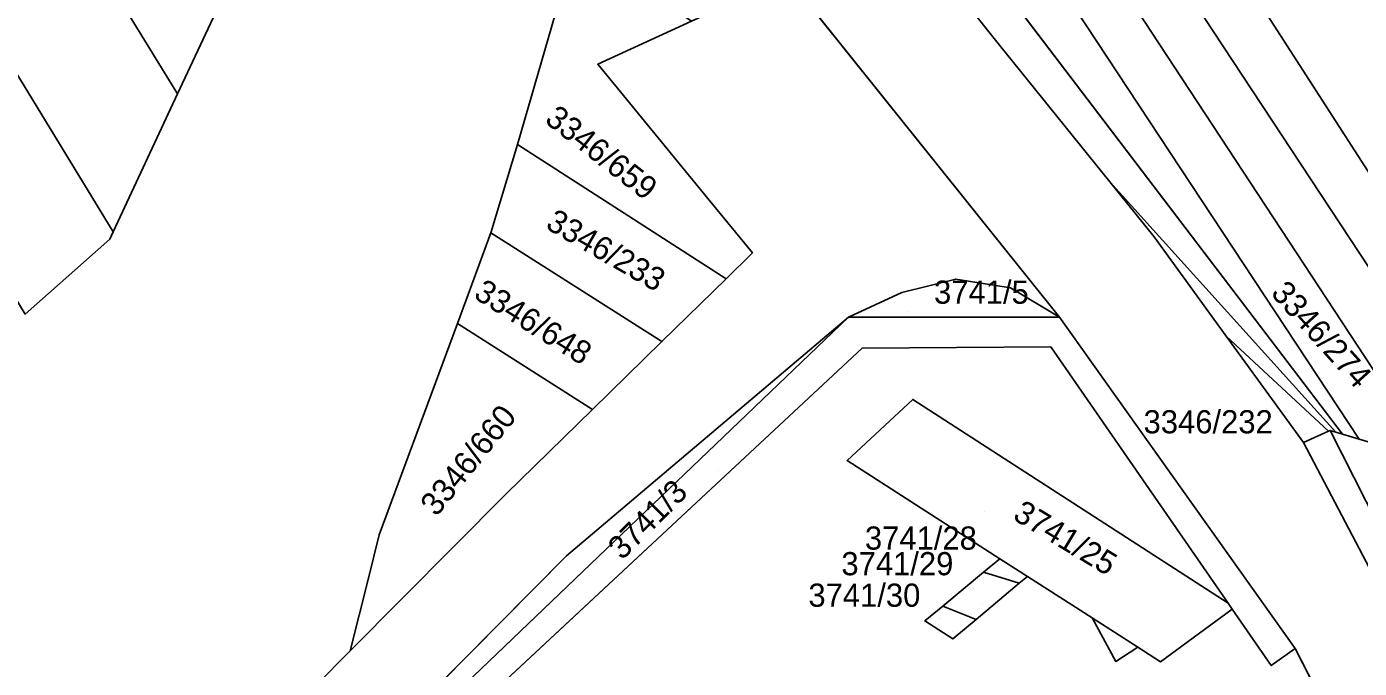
# Model space of a CAD drawing. Extents: x -262715 to -259381, y -1237238 to -1231182.
# Drawn here: x -261811.5 to -261696.4, y -1235064.3 to -1235008.9 of the extents above; entities that cross this region are included whole.
import ezdxf

# ---------------------------------------------------------------- set-up
doc = ezdxf.new("R2010")
doc.units = 0
for name, color, linetype in [('body_kn', 7, 'Continuous'), ('kladpar_druhypozemkov', 7, 'Continuous'), ('kladpar_hranice', 7, 'Continuous'), ('kladpar_parcelnecisla', 7, 'Continuous'), ('kladpar_plochy', 7, 'Continuous'), ('kladpar_sipky', 7, 'Continuous')]:
    doc.layers.add(name, color=color, linetype=linetype)

msp = doc.modelspace()

# ---------------------------------------------------------------- linework, layer by layer
at = {"layer": 'body_kn'}
for p, q in [((-261727.62, -1235010.39), (-261727.62, -1235010.39)), ((-261762.21, -1235012.19), (-261762.21, -1235012.19)), ((-261798.48, -1235014.75), (-261798.48, -1235014.75)), ((-261798.48, -1235014.75), (-261798.48, -1235014.75)), ((-261769.14, -1235019.12), (-261769.14, -1235019.12)), ((-261769.14, -1235019.12), (-261769.14, -1235019.12)), ((-261718, -1235022.35), (-261718, -1235022.35)), ((-261718, -1235022.35), (-261718, -1235022.35)), ((-261752.7, -1235023.79), (-261752.7, -1235023.79)), ((-261804.04, -1235026.65), (-261804.04, -1235026.65)), ((-261804.04, -1235026.65), (-261804.04, -1235026.65)), ((-261771.43, -1235026.74), (-261771.43, -1235026.74)), ((-261771.43, -1235026.74), (-261771.43, -1235026.74)), ((-261714.17, -1235027.1), (-261714.17, -1235027.1)), ((-261804.34, -1235027.3), (-261804.34, -1235027.3)), ((-261748.85, -1235028.48), (-261748.85, -1235028.48)), ((-261751.13, -1235030.71), (-261751.13, -1235030.71)), ((-261751.13, -1235030.71), (-261751.13, -1235030.71)), ((-261731.3, -1235030.74), (-261731.3, -1235030.74)), ((-261726.56, -1235031.49), (-261726.56, -1235031.49)), ((-261735.94, -1235031.91), (-261735.94, -1235031.91)), ((-261740.56, -1235034.02), (-261740.56, -1235034.02)), ((-261722.33, -1235034.02), (-261722.33, -1235034.02)), ((-261722.33, -1235034.02), (-261722.33, -1235034.02)), ((-261774.33, -1235034.57), (-261774.33, -1235034.57)), ((-261774.33, -1235034.57), (-261774.33, -1235034.57)), ((-261756.67, -1235036.14), (-261756.67, -1235036.14)), ((-261756.67, -1235036.14), (-261756.67, -1235036.14)), ((-261707.94, -1235035.67), (-261707.94, -1235035.67)), ((-261707.94, -1235035.67), (-261707.94, -1235035.67)), ((-261739.39, -1235036.7), (-261739.39, -1235036.7)), ((-261723.09, -1235036.59), (-261723.09, -1235036.59)), ((-261762.66, -1235042), (-261762.66, -1235042)), ((-261762.66, -1235042), (-261762.66, -1235042)), ((-261735.01, -1235041.13), (-261735.01, -1235041.13)), ((-261699.1, -1235043.86), (-261699.1, -1235043.86)), ((-261699.1, -1235043.86), (-261699.1, -1235043.86)), ((-261698.97, -1235043.8), (-261698.97, -1235043.8)), ((-261698.97, -1235043.8), (-261698.97, -1235043.8)), ((-261698.47, -1235043.95), (-261698.47, -1235043.95)), ((-261698.47, -1235043.95), (-261698.47, -1235043.95)), ((-261697.9, -1235044.12), (-261697.9, -1235044.12)), ((-261697.9, -1235044.12), (-261697.9, -1235044.12)), ((-261701.27, -1235044.85), (-261701.27, -1235044.85)), ((-261696.47, -1235044.55), (-261696.47, -1235044.55)), ((-261740.68, -1235046.41), (-261740.68, -1235046.41)), ((-261779.43, -1235048.38), (-261779.43, -1235048.38)), ((-261770.14, -1235049.32), (-261770.14, -1235049.32)), ((-261781.07, -1235052.81), (-261781.07, -1235052.81)), ((-261764.91, -1235054.64), (-261764.91, -1235054.64)), ((-261727.48, -1235054.89), (-261727.48, -1235054.89)), ((-261727.48, -1235054.89), (-261727.48, -1235054.89)), ((-261782.03, -1235056.67), (-261782.03, -1235056.67)), ((-261728.89, -1235056.05), (-261728.89, -1235056.05)), ((-261728.89, -1235056.05), (-261728.89, -1235056.05)), ((-261725.81, -1235056.99), (-261725.81, -1235056.99)), ((-261725.81, -1235056.99), (-261725.81, -1235056.99)), ((-261725.11, -1235056.41), (-261725.11, -1235056.41)), ((-261725.11, -1235056.41), (-261725.11, -1235056.41)), ((-261732.42, -1235058.98), (-261732.42, -1235058.98)), ((-261732.42, -1235058.98), (-261732.42, -1235058.98)), ((-261707.77, -1235058.73), (-261707.77, -1235058.73)), ((-261707.77, -1235058.73), (-261707.77, -1235058.73)), ((-261707.43, -1235059.23), (-261707.43, -1235059.23)), ((-261707.43, -1235059.23), (-261707.43, -1235059.23)), ((-261733.97, -1235060.25), (-261733.97, -1235060.25)), ((-261733.97, -1235060.25), (-261733.97, -1235060.25)), ((-261729.54, -1235060.13), (-261729.54, -1235060.13)), ((-261729.54, -1235060.13), (-261729.54, -1235060.13)), ((-261719.51, -1235060), (-261719.51, -1235060)), ((-261719.51, -1235060), (-261719.51, -1235060)), ((-261783.57, -1235062.83), (-261783.57, -1235062.83)), ((-261731.54, -1235061.8), (-261731.54, -1235061.8)), ((-261715.58, -1235062.53), (-261715.58, -1235062.53)), ((-261715.58, -1235062.53), (-261715.58, -1235062.53)), ((-261701.99, -1235062.63), (-261701.99, -1235062.63)), ((-261701.99, -1235062.63), (-261701.99, -1235062.63)), ((-261717.47, -1235063.77), (-261717.47, -1235063.77)), ((-261717.47, -1235063.77), (-261717.47, -1235063.77)), ((-261713.63, -1235063.78), (-261713.63, -1235063.78)), ((-261704.05, -1235064.11), (-261704.05, -1235064.11))]:
    msp.add_line(p, q, dxfattribs=at)
at = {"layer": 'kladpar_druhypozemkov'}
for p, q in [((-261760.51, -1235019.16), (-261760.51, -1235019.16)), ((-261759.78, -1235027.95), (-261759.78, -1235027.95)), ((-261735.39, -1235033.52), (-261735.39, -1235033.52)), ((-261765.36, -1235034.41), (-261765.36, -1235034.41)), ((-261705.42, -1235037.43), (-261705.42, -1235037.43)), ((-261773.04, -1235044), (-261773.04, -1235044)), ((-261700.99, -1235044.03), (-261700.99, -1235044.03)), ((-261751.81, -1235047.24), (-261751.81, -1235047.24)), ((-261728.81, -1235050.8), (-261728.81, -1235050.8)), ((-261726.95, -1235056.34), (-261726.95, -1235056.34)), ((-261728.97, -1235058.8), (-261728.97, -1235058.8)), ((-261731.57, -1235061.18), (-261731.57, -1235061.18)), ((-261717.82, -1235062.33), (-261717.82, -1235062.33))]:
    msp.add_line(p, q, dxfattribs=at)
at = {"layer": 'kladpar_hranice'}
for p, q in [((-261763.48, -1234957.99), (-261697.9, -1235044.12)), ((-261697.9, -1235044.12), (-261763.48, -1234957.99)), ((-261771.43, -1235026.74), (-261769.14, -1235019.12)), ((-261769.14, -1235019.12), (-261751.13, -1235030.71)), ((-261751.13, -1235030.71), (-261769.14, -1235019.12)), ((-261698.47, -1235043.95), (-261718, -1235022.35)), ((-261774.33, -1235034.57), (-261771.43, -1235026.74)), ((-261756.67, -1235036.14), (-261771.43, -1235026.74)), ((-261771.43, -1235026.74), (-261756.67, -1235036.14)), ((-261751.13, -1235030.71), (-261756.67, -1235036.14)), ((-261762.66, -1235042), (-261774.33, -1235034.57)), ((-261774.33, -1235034.57), (-261762.66, -1235042)), ((-261756.67, -1235036.14), (-261762.66, -1235042)), ((-261699.1, -1235043.86), (-261707.94, -1235035.67)), ((-261707.94, -1235035.67), (-261699.1, -1235043.86)), ((-261699.1, -1235043.86), (-261698.97, -1235043.8)), ((-261698.97, -1235043.8), (-261698.47, -1235043.95)), ((-261697.9, -1235044.12), (-261698.47, -1235043.95)), ((-261727.48, -1235054.89), (-261725.11, -1235056.41)), ((-261732.42, -1235058.98), (-261728.89, -1235056.05)), ((-261728.89, -1235056.05), (-261725.81, -1235056.99)), ((-261733.97, -1235060.25), (-261732.42, -1235058.98)), ((-261732.42, -1235058.98), (-261729.54, -1235060.13)), ((-261707.77, -1235058.73), (-261707.43, -1235059.23)), ((-261717.47, -1235063.77), (-261719.51, -1235060)), ((-261719.51, -1235060), (-261715.58, -1235062.53)), ((-261715.58, -1235062.53), (-261717.47, -1235063.77))]:
    msp.add_line(p, q, dxfattribs=at)
for points in [[(-261791.47, -1235000.16), (-261791.91, -1235000.68), (-261798.48, -1235014.75), (-261869.19, -1234899.8), (-261946.45, -1234774.18), (-261935.2, -1234768.94), (-261860.89, -1234888.81), (-261791.47, -1235000.16)], [(-261798.48, -1235014.75), (-261804.04, -1235026.65), (-261875.38, -1234909.66), (-261955.53, -1234778.41), (-261946.45, -1234774.18), (-261869.19, -1234899.8), (-261798.48, -1235014.75)], [(-261804.04, -1235026.65), (-261804.34, -1235027.3), (-261811.65, -1235033.76), (-261881.92, -1234918.11), (-261964.24, -1234782.54), (-261955.53, -1234778.41), (-261875.38, -1234909.66), (-261804.04, -1235026.65)], [(-261746.06, -1234943.3), (-261737.47, -1234935.63), (-261675.47, -1235033.88), (-261679.27, -1235038.77), (-261682.86, -1235041.38), (-261746.06, -1234943.3)], [(-261748.64, -1234949.27), (-261750.23, -1234947.03), (-261746.06, -1234943.3), (-261682.86, -1235041.38), (-261686.3, -1235043.87), (-261748.64, -1234949.27)], [(-261689.9, -1235046.5), (-261690.08, -1235046.44), (-261752.45, -1234951.51), (-261748.64, -1234949.27), (-261686.3, -1235043.87), (-261689.9, -1235046.5)], [(-261756.33, -1234953.79), (-261752.45, -1234951.51), (-261690.08, -1235046.44), (-261696.47, -1235044.55), (-261756.33, -1234953.79)], [(-261763.48, -1234957.99), (-261756.33, -1234953.79), (-261696.47, -1235044.55), (-261697.9, -1235044.12)], [(-261811.65, -1235033.76), (-261804.34, -1235027.3), (-261804.04, -1235026.65), (-261798.48, -1235014.75), (-261791.91, -1235000.68)], [(-261698.68, -1235069.1), (-261701.99, -1235062.63), (-261722.33, -1235034.02), (-261745.84, -1235004.69), (-261742.85, -1235003.32), (-261737.44, -1235000.83), (-261735.85, -1235000.1), (-261727.62, -1235010.39), (-261718, -1235022.35), (-261714.17, -1235027.1), (-261707.94, -1235035.67), (-261701.27, -1235044.85), (-261689.52, -1235067.21)], [(-261718, -1235022.35), (-261727.62, -1235010.39), (-261735.85, -1235000.1), (-261737.44, -1235000.83)], [(-261764.09, -1235001.72), (-261769.14, -1235019.12), (-261771.43, -1235026.74), (-261774.33, -1235034.57), (-261779.43, -1235048.38), (-261781.07, -1235052.81), (-261782.03, -1235056.67), (-261783.57, -1235062.83), (-261786.56, -1235065.84)], [(-261769.14, -1235019.12), (-261764.09, -1235001.72), (-261754.1, -1235008.47), (-261762.21, -1235012.19), (-261752.7, -1235023.79), (-261748.85, -1235028.48), (-261751.13, -1235030.71)], [(-261745.84, -1235004.69), (-261722.33, -1235034.02), (-261726.56, -1235031.49), (-261731.3, -1235030.74), (-261735.94, -1235031.91), (-261740.56, -1235034.02), (-261764.91, -1235054.64), (-261781.38, -1235071.26), (-261791.25, -1235084.98), (-261799.12, -1235103.14), (-261809.56, -1235170.45), (-261809.38, -1235189.3), (-261809.1, -1235208.26), (-261809.04, -1235212.19), (-261808.87, -1235235.34), (-261808.87, -1235249.2), (-261808.87, -1235251.66), (-261808.86, -1235259.56), (-261808.86, -1235268.55), (-261808.83, -1235319.09), (-261808.79, -1235325.24), (-261808.63, -1235346.39), (-261808.2, -1235359.05), (-261811.38, -1235385.76)], [(-261786.56, -1235065.84), (-261783.57, -1235062.83), (-261770.14, -1235049.32), (-261762.66, -1235042), (-261756.67, -1235036.14), (-261751.13, -1235030.71), (-261748.85, -1235028.48), (-261752.7, -1235023.79), (-261762.21, -1235012.19), (-261754.1, -1235008.47), (-261748.82, -1235006.05), (-261745.84, -1235004.69)], [(-261718, -1235022.35), (-261698.47, -1235043.95), (-261698.97, -1235043.8), (-261699.1, -1235043.86)], [(-261707.94, -1235035.67), (-261714.17, -1235027.1), (-261718, -1235022.35)], [(-261722.33, -1235034.02), (-261740.56, -1235034.02), (-261735.94, -1235031.91), (-261731.3, -1235030.74), (-261726.56, -1235031.49), (-261722.33, -1235034.02)], [(-261804.32, -1235171.19), (-261807.64, -1235172.28), (-261807.63, -1235172.89), (-261809.56, -1235170.45), (-261799.12, -1235103.14), (-261791.25, -1235084.98), (-261781.38, -1235071.26), (-261764.91, -1235054.64), (-261740.56, -1235034.02), (-261780.4, -1235072.16), (-261796.28, -1235104.28), (-261794.51, -1235105.08), (-261778.93, -1235073.53), (-261739.39, -1235036.7), (-261723.09, -1235036.59), (-261707.77, -1235058.73)], [(-261701.99, -1235062.63), (-261704.05, -1235064.11), (-261707.43, -1235059.23), (-261707.77, -1235058.73), (-261723.09, -1235036.59), (-261739.39, -1235036.7), (-261778.93, -1235073.53), (-261794.51, -1235105.08), (-261796.28, -1235104.28), (-261780.4, -1235072.16), (-261740.56, -1235034.02), (-261722.33, -1235034.02), (-261701.99, -1235062.63)], [(-261762.66, -1235042), (-261770.14, -1235049.32), (-261783.57, -1235062.83), (-261782.03, -1235056.67), (-261781.07, -1235052.81), (-261779.43, -1235048.38), (-261774.33, -1235034.57)], [(-261699.1, -1235043.86), (-261701.27, -1235044.85), (-261707.94, -1235035.67)], [(-261707.43, -1235059.23), (-261713.63, -1235063.78), (-261715.58, -1235062.53), (-261719.51, -1235060), (-261725.11, -1235056.41), (-261727.48, -1235054.89), (-261740.68, -1235046.41), (-261735.01, -1235041.13), (-261707.77, -1235058.73)], [(-261707.77, -1235058.73), (-261735.01, -1235041.13), (-261740.68, -1235046.41), (-261727.48, -1235054.89), (-261728.89, -1235056.05), (-261732.42, -1235058.98), (-261733.97, -1235060.25), (-261731.54, -1235061.8), (-261729.54, -1235060.13), (-261725.81, -1235056.99), (-261725.11, -1235056.41), (-261719.51, -1235060), (-261717.47, -1235063.77), (-261715.58, -1235062.53), (-261713.63, -1235063.78), (-261707.43, -1235059.23)], [(-261698.97, -1235043.8), (-261687.6, -1235066.24), (-261683.41, -1235076.85), (-261681.93, -1235076.53), (-261674.26, -1235074.08), (-261673.47, -1235077.36), (-261674.15, -1235077.54), (-261681.24, -1235079.42), (-261675.08, -1235098.65), (-261665.36, -1235139.54), (-261665.04, -1235143.19), (-261664.49, -1235149.46), (-261664.37, -1235150.79), (-261658.84, -1235172.08), (-261652.02, -1235170.43), (-261651.19, -1235173.25), (-261658.01, -1235175.26), (-261658.8, -1235176.18), (-261667.48, -1235151.5), (-261668.39, -1235140.75), (-261678.27, -1235099.69), (-261689.52, -1235067.21), (-261701.27, -1235044.85), (-261699.1, -1235043.86)], [(-261680.07, -1235049.42), (-261674.26, -1235074.08), (-261681.93, -1235076.53), (-261683.41, -1235076.85), (-261687.6, -1235066.24), (-261698.97, -1235043.8)], [(-261698.47, -1235043.95), (-261697.9, -1235044.12), (-261696.47, -1235044.55), (-261690.08, -1235046.44), (-261689.9, -1235046.5), (-261680.07, -1235049.42)], [(-261725.11, -1235056.41), (-261725.81, -1235056.99), (-261728.89, -1235056.05), (-261727.48, -1235054.89)], [(-261725.81, -1235056.99), (-261729.54, -1235060.13), (-261732.42, -1235058.98)], [(-261707.43, -1235059.23), (-261704.05, -1235064.11), (-261701.99, -1235062.63), (-261698.68, -1235069.1)], [(-261729.54, -1235060.13), (-261731.54, -1235061.8), (-261733.97, -1235060.25)]]:
    msp.add_lwpolyline(points, dxfattribs=at)
at = {"layer": 'kladpar_plochy'}
for p, q in [((-261745.84, -1235004.69), (-261722.33, -1235034.02)), ((-261762.21, -1235012.19), (-261754.1, -1235008.47)), ((-261752.7, -1235023.79), (-261762.21, -1235012.19)), ((-261748.85, -1235028.48), (-261752.7, -1235023.79)), ((-261751.13, -1235030.71), (-261748.85, -1235028.48)), ((-261756.67, -1235036.14), (-261751.13, -1235030.71)), ((-261731.3, -1235030.74), (-261735.94, -1235031.91)), ((-261726.56, -1235031.49), (-261731.3, -1235030.74)), ((-261722.33, -1235034.02), (-261726.56, -1235031.49)), ((-261735.94, -1235031.91), (-261740.56, -1235034.02)), ((-261740.56, -1235034.02), (-261780.4, -1235072.16)), ((-261740.56, -1235034.02), (-261764.91, -1235054.64)), ((-261764.91, -1235054.64), (-261740.56, -1235034.02)), ((-261762.66, -1235042), (-261756.67, -1235036.14)), ((-261778.93, -1235073.53), (-261739.39, -1235036.7)), ((-261739.39, -1235036.7), (-261723.09, -1235036.59)), ((-261723.09, -1235036.59), (-261707.77, -1235058.73)), ((-261770.14, -1235049.32), (-261762.66, -1235042)), ((-261735.01, -1235041.13), (-261740.68, -1235046.41)), ((-261707.77, -1235058.73), (-261735.01, -1235041.13)), ((-261740.68, -1235046.41), (-261727.48, -1235054.89)), ((-261783.57, -1235062.83), (-261770.14, -1235049.32)), ((-261764.91, -1235054.64), (-261781.38, -1235071.26)), ((-261781.38, -1235071.26), (-261764.91, -1235054.64)), ((-261727.48, -1235054.89), (-261728.89, -1235056.05)), ((-261728.89, -1235056.05), (-261732.42, -1235058.98)), ((-261729.54, -1235060.13), (-261725.81, -1235056.99)), ((-261725.81, -1235056.99), (-261725.11, -1235056.41)), ((-261725.11, -1235056.41), (-261719.51, -1235060)), ((-261732.42, -1235058.98), (-261733.97, -1235060.25)), ((-261713.63, -1235063.78), (-261707.43, -1235059.23)), ((-261707.43, -1235059.23), (-261704.05, -1235064.11)), ((-261733.97, -1235060.25), (-261731.54, -1235061.8)), ((-261731.54, -1235061.8), (-261729.54, -1235060.13)), ((-261719.51, -1235060), (-261717.47, -1235063.77)), ((-261786.56, -1235065.84), (-261783.57, -1235062.83)), ((-261717.47, -1235063.77), (-261715.58, -1235062.53)), ((-261715.58, -1235062.53), (-261713.63, -1235063.78)), ((-261704.05, -1235064.11), (-261701.99, -1235062.63)), ((-261701.99, -1235062.63), (-261698.68, -1235069.1))]:
    msp.add_line(p, q, dxfattribs=at)
for points in [[(-261791.47, -1235000.16), (-261791.91, -1235000.68), (-261798.48, -1235014.75), (-261869.19, -1234899.8), (-261946.45, -1234774.18), (-261935.2, -1234768.94), (-261860.89, -1234888.81)], [(-261798.48, -1235014.75), (-261804.04, -1235026.65), (-261875.38, -1234909.66), (-261955.53, -1234778.41), (-261946.45, -1234774.18), (-261869.19, -1234899.8)], [(-261804.04, -1235026.65), (-261804.34, -1235027.3), (-261811.65, -1235033.76), (-261881.92, -1234918.11), (-261964.24, -1234782.54), (-261955.53, -1234778.41), (-261875.38, -1234909.66)], [(-261746.06, -1234943.3), (-261737.47, -1234935.63), (-261675.47, -1235033.88), (-261679.27, -1235038.77), (-261682.86, -1235041.38)], [(-261748.64, -1234949.27), (-261750.23, -1234947.03), (-261746.06, -1234943.3), (-261682.86, -1235041.38), (-261686.3, -1235043.87)], [(-261689.9, -1235046.5), (-261690.08, -1235046.44), (-261752.45, -1234951.51), (-261748.64, -1234949.27), (-261686.3, -1235043.87)], [(-261756.33, -1234953.79), (-261752.45, -1234951.51), (-261690.08, -1235046.44), (-261696.47, -1235044.55)], [(-261697.9, -1235044.12), (-261763.48, -1234957.99), (-261756.33, -1234953.79), (-261696.47, -1235044.55)], [(-261737.44, -1235000.83), (-261762.88, -1234972.68), (-261763.48, -1234957.99), (-261697.9, -1235044.12), (-261698.47, -1235043.95), (-261718, -1235022.35), (-261727.62, -1235010.39), (-261735.85, -1235000.1)], [(-261769.14, -1235019.12), (-261764.09, -1235001.72), (-261754.1, -1235008.47), (-261762.21, -1235012.19), (-261752.7, -1235023.79), (-261748.85, -1235028.48), (-261751.13, -1235030.71)], [(-261751.13, -1235030.71), (-261756.67, -1235036.14), (-261771.43, -1235026.74), (-261769.14, -1235019.12)], [(-261718, -1235022.35), (-261698.47, -1235043.95), (-261698.97, -1235043.8), (-261699.1, -1235043.86), (-261707.94, -1235035.67), (-261714.17, -1235027.1)], [(-261774.33, -1235034.57), (-261771.43, -1235026.74), (-261756.67, -1235036.14), (-261762.66, -1235042)], [(-261722.33, -1235034.02), (-261740.56, -1235034.02), (-261735.94, -1235031.91), (-261731.3, -1235030.74), (-261726.56, -1235031.49)], [(-261701.99, -1235062.63), (-261704.05, -1235064.11), (-261707.43, -1235059.23), (-261707.77, -1235058.73), (-261723.09, -1235036.59), (-261739.39, -1235036.7), (-261778.93, -1235073.53), (-261794.51, -1235105.08), (-261796.28, -1235104.28), (-261780.4, -1235072.16), (-261740.56, -1235034.02), (-261722.33, -1235034.02)], [(-261774.33, -1235034.57), (-261762.66, -1235042), (-261770.14, -1235049.32), (-261783.57, -1235062.83), (-261782.03, -1235056.67), (-261781.07, -1235052.81), (-261779.43, -1235048.38)], [(-261699.1, -1235043.86), (-261701.27, -1235044.85), (-261707.94, -1235035.67)], [(-261707.77, -1235058.73), (-261707.43, -1235059.23), (-261713.63, -1235063.78), (-261715.58, -1235062.53), (-261719.51, -1235060), (-261725.11, -1235056.41), (-261727.48, -1235054.89), (-261740.68, -1235046.41), (-261735.01, -1235041.13)], [(-261698.97, -1235043.8), (-261687.6, -1235066.24), (-261683.41, -1235076.85), (-261681.93, -1235076.53), (-261674.26, -1235074.08), (-261673.47, -1235077.36), (-261674.15, -1235077.54), (-261681.24, -1235079.42), (-261675.08, -1235098.65), (-261665.36, -1235139.54), (-261665.04, -1235143.19), (-261664.49, -1235149.46), (-261664.37, -1235150.79), (-261658.84, -1235172.08), (-261652.02, -1235170.43), (-261651.19, -1235173.25), (-261658.01, -1235175.26), (-261658.8, -1235176.18), (-261667.48, -1235151.5), (-261668.39, -1235140.75), (-261678.27, -1235099.69), (-261689.52, -1235067.21), (-261701.27, -1235044.85), (-261699.1, -1235043.86)], [(-261680.07, -1235049.42), (-261674.26, -1235074.08), (-261681.93, -1235076.53), (-261683.41, -1235076.85), (-261687.6, -1235066.24), (-261698.97, -1235043.8), (-261698.47, -1235043.95), (-261697.9, -1235044.12), (-261696.47, -1235044.55), (-261690.08, -1235046.44), (-261689.9, -1235046.5)], [(-261727.48, -1235054.89), (-261725.11, -1235056.41), (-261725.81, -1235056.99), (-261728.89, -1235056.05)], [(-261732.42, -1235058.98), (-261728.89, -1235056.05), (-261725.81, -1235056.99), (-261729.54, -1235060.13)], [(-261733.97, -1235060.25), (-261732.42, -1235058.98), (-261729.54, -1235060.13), (-261731.54, -1235061.8)], [(-261717.47, -1235063.77), (-261719.51, -1235060), (-261715.58, -1235062.53)]]:
    msp.add_lwpolyline(points, close=True, dxfattribs=at)
for points in [[(-261811.65, -1235033.76), (-261804.34, -1235027.3), (-261804.04, -1235026.65), (-261798.48, -1235014.75), (-261791.91, -1235000.68)], [(-261698.68, -1235069.1), (-261701.99, -1235062.63), (-261722.33, -1235034.02), (-261745.84, -1235004.69), (-261742.85, -1235003.32), (-261737.44, -1235000.83), (-261735.85, -1235000.1), (-261727.62, -1235010.39), (-261718, -1235022.35), (-261714.17, -1235027.1), (-261707.94, -1235035.67), (-261701.27, -1235044.85), (-261689.52, -1235067.21)], [(-261764.09, -1235001.72), (-261769.14, -1235019.12), (-261771.43, -1235026.74), (-261774.33, -1235034.57), (-261779.43, -1235048.38), (-261781.07, -1235052.81), (-261782.03, -1235056.67), (-261783.57, -1235062.83), (-261786.56, -1235065.84)]]:
    msp.add_lwpolyline(points, dxfattribs=at)
at = {"layer": 'kladpar_sipky'}
for p, q in [((-261703.39, -1235039.05), (-261703.39, -1235039.05)), ((-261703.83, -1235040.82), (-261703.83, -1235040.82)), ((-261727.94, -1235055.75), (-261727.94, -1235055.75)), ((-261729.73, -1235057.46), (-261729.73, -1235057.46)), ((-261732.58, -1235060.05), (-261732.58, -1235060.05)), ((-261717.5, -1235062.72), (-261717.5, -1235062.72))]:
    msp.add_line(p, q, dxfattribs=at)

# ---------------------------------------------------------------- texts
at = {"layer": 'kladpar_parcelnecisla'}
for s, rotation, p in [('3346/659', 322, (-261766.88, -1235017.16)), ('3346/233', 330, (-261766.81, -1235026.31)), ('3346/648', 328, (-261773.02, -1235032.32)), ('3346/274', 312, (-261704.17, -1235032.02)), ('3346/660', 51, (-261776.13, -1235051.32)), ('3741/3', 45, (-261760.1, -1235055.07)), ('3741/25', 329, (-261726.47, -1235051.43))]:
    msp.add_text(s, height=2, rotation=rotation, dxfattribs=at).set_placement(p)
for s, p in [('3741/5', (-261733.17, -1235032.87)), ('3346/232', (-261715.08, -1235044.06)), ('3741/28', (-261739.14, -1235054.1)), ('3741/29', (-261741.17, -1235056.31)), ('3741/30', (-261744.02, -1235059.03))]:
    msp.add_text(s, height=2, dxfattribs=at).set_placement(p)

doc.saveas('drawing.dxf')
